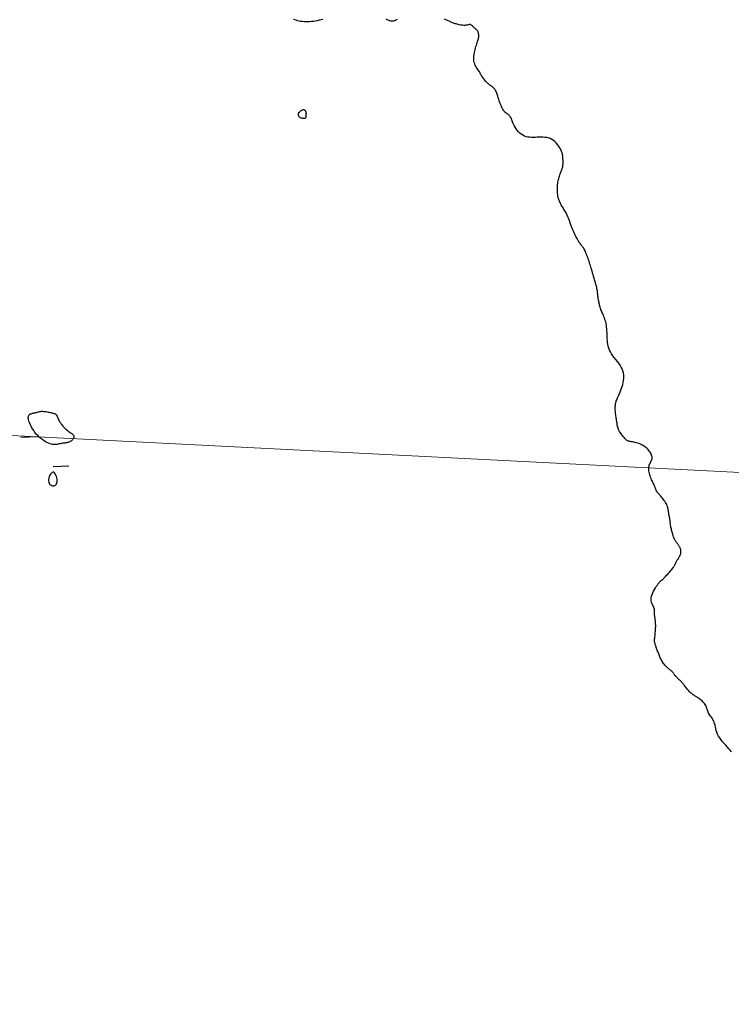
# Model space of a CAD drawing. Header units: millimetres. Extents: x 32690613 to 32693367, y 5343692 to 5344708.
# Tile 498 of 656: x 32692240 to 32692286, y 5344375 to 5344439. Entities that reach past the tile are written whole.
import ezdxf

# ---------------------------------------------------------------- set-up
doc = ezdxf.new("R2010")
doc.units = ezdxf.units.MM
doc.header["$LTSCALE"] = 20
doc.layers.get('0').update_dxf_attribs({"lineweight": 18})
doc.layers.get('Defpoints').update_dxf_attribs({"color": 11, "lineweight": 18})
doc.layers.add('02-DGM_HL_493.00', color=102, linetype='Continuous')

# ---------------------------------------------------------------- blocks, each defined once
blk = doc.blocks.new('A$C78070446')
blk.add_line((4469498.77, 5342951.42), (4470248.353, 5342884.169))

msp = doc.modelspace()

# ---------------------------------------------------------------- linework, layer by layer
at = {"layer": '02-DGM_HL_493.00', "elevation": 493, "flags": 128}
for points in [[(32692259.303, 5344438.937), (32692259.185, 5344438.906), (32692259.064, 5344438.877), (32692258.941, 5344438.852), (32692258.817, 5344438.829), (32692258.693, 5344438.811), (32692258.569, 5344438.796), (32692258.446, 5344438.786), (32692258.325, 5344438.781), (32692258.207, 5344438.78), (32692258.092, 5344438.783), (32692257.98, 5344438.792), (32692257.873, 5344438.806), (32692257.77, 5344438.826), (32692257.673, 5344438.849), (32692257.581, 5344438.877), (32692257.493, 5344438.906), (32692257.411, 5344438.937)], [(32692264.09, 5344438.938), (32692264.038, 5344438.906), (32692263.989, 5344438.877), (32692263.941, 5344438.853), (32692263.893, 5344438.834), (32692263.844, 5344438.821), (32692263.793, 5344438.815), (32692263.74, 5344438.817), (32692263.684, 5344438.826), (32692263.626, 5344438.84), (32692263.566, 5344438.86), (32692263.504, 5344438.885), (32692263.442, 5344438.913), (32692263.378, 5344438.944)], [(32692285.643, 5344391.753), (32692285.56, 5344391.852), (32692285.468, 5344391.955), (32692285.369, 5344392.062), (32692285.265, 5344392.173), (32692285.161, 5344392.288), (32692285.059, 5344392.405), (32692284.963, 5344392.524), (32692284.876, 5344392.645), (32692284.802, 5344392.767), (32692284.742, 5344392.89), (32692284.694, 5344393.012), (32692284.657, 5344393.132), (32692284.626, 5344393.25), (32692284.6, 5344393.364), (32692284.575, 5344393.474), (32692284.548, 5344393.577), (32692284.516, 5344393.673), (32692284.478, 5344393.762), (32692284.434, 5344393.843), (32692284.386, 5344393.919), (32692284.337, 5344393.989), (32692284.288, 5344394.056), (32692284.241, 5344394.12), (32692284.197, 5344394.182), (32692284.16, 5344394.243), (32692284.13, 5344394.305), (32692284.106, 5344394.366), (32692284.086, 5344394.428), (32692284.067, 5344394.49), (32692284.049, 5344394.552), (32692284.029, 5344394.613), (32692284.004, 5344394.675), (32692283.974, 5344394.736), (32692283.937, 5344394.797), (32692283.893, 5344394.857), (32692283.844, 5344394.916), (32692283.791, 5344394.972), (32692283.736, 5344395.026), (32692283.679, 5344395.077), (32692283.623, 5344395.123), (32692283.568, 5344395.165), (32692283.516, 5344395.202), (32692283.466, 5344395.235), (32692283.418, 5344395.265), (32692283.372, 5344395.293), (32692283.327, 5344395.319), (32692283.284, 5344395.346), (32692283.241, 5344395.372), (32692283.198, 5344395.401), (32692283.155, 5344395.432), (32692283.112, 5344395.465), (32692283.069, 5344395.501), (32692283.025, 5344395.54), (32692282.982, 5344395.581), (32692282.939, 5344395.625), (32692282.895, 5344395.672), (32692282.852, 5344395.721), (32692282.808, 5344395.773), (32692282.764, 5344395.826), (32692282.721, 5344395.88), (32692282.678, 5344395.935), (32692282.636, 5344395.989), (32692282.595, 5344396.041), (32692282.554, 5344396.091), (32692282.516, 5344396.139), (32692282.478, 5344396.182), (32692282.442, 5344396.222), (32692282.406, 5344396.26), (32692282.372, 5344396.295), (32692282.339, 5344396.328), (32692282.306, 5344396.359), (32692282.273, 5344396.39), (32692282.24, 5344396.42), (32692282.208, 5344396.45), (32692282.176, 5344396.48), (32692282.144, 5344396.511), (32692282.112, 5344396.542), (32692282.081, 5344396.573), (32692282.051, 5344396.606), (32692282.022, 5344396.64), (32692281.994, 5344396.674), (32692281.967, 5344396.71), (32692281.941, 5344396.747), (32692281.915, 5344396.784), (32692281.889, 5344396.821), (32692281.863, 5344396.858), (32692281.835, 5344396.893), (32692281.806, 5344396.926), (32692281.775, 5344396.958), (32692281.741, 5344396.986), (32692281.705, 5344397.014), (32692281.667, 5344397.04), (32692281.628, 5344397.067), (32692281.587, 5344397.094), (32692281.545, 5344397.125), (32692281.503, 5344397.158), (32692281.46, 5344397.195), (32692281.416, 5344397.238), (32692281.373, 5344397.285), (32692281.33, 5344397.336), (32692281.289, 5344397.39), (32692281.248, 5344397.447), (32692281.209, 5344397.506), (32692281.172, 5344397.567), (32692281.137, 5344397.628), (32692281.104, 5344397.689), (32692281.074, 5344397.75), (32692281.046, 5344397.812), (32692281.02, 5344397.873), (32692280.994, 5344397.935), (32692280.97, 5344397.996), (32692280.946, 5344398.058), (32692280.923, 5344398.12), (32692280.9, 5344398.181), (32692280.877, 5344398.242), (32692280.854, 5344398.302), (32692280.832, 5344398.361), (32692280.811, 5344398.418), (32692280.79, 5344398.472), (32692280.771, 5344398.524), (32692280.753, 5344398.572), (32692280.736, 5344398.616), (32692280.721, 5344398.658), (32692280.708, 5344398.7), (32692280.697, 5344398.742), (32692280.688, 5344398.785), (32692280.683, 5344398.833), (32692280.68, 5344398.885), (32692280.68, 5344398.944), (32692280.683, 5344399.011), (32692280.689, 5344399.084), (32692280.697, 5344399.162), (32692280.706, 5344399.244), (32692280.715, 5344399.33), (32692280.725, 5344399.416), (32692280.734, 5344399.503), (32692280.741, 5344399.589), (32692280.746, 5344399.672), (32692280.748, 5344399.753), (32692280.749, 5344399.831), (32692280.749, 5344399.907), (32692280.746, 5344399.98), (32692280.743, 5344400.05), (32692280.737, 5344400.117), (32692280.731, 5344400.18), (32692280.724, 5344400.241), (32692280.717, 5344400.299), (32692280.709, 5344400.355), (32692280.702, 5344400.409), (32692280.695, 5344400.461), (32692280.689, 5344400.512), (32692280.684, 5344400.562), (32692280.681, 5344400.612), (32692280.68, 5344400.662), (32692280.68, 5344400.713), (32692280.679, 5344400.764), (32692280.677, 5344400.816), (32692280.673, 5344400.87), (32692280.664, 5344400.926), (32692280.651, 5344400.984), (32692280.631, 5344401.044), (32692280.604, 5344401.107), (32692280.574, 5344401.173), (32692280.541, 5344401.244), (32692280.51, 5344401.319), (32692280.484, 5344401.398), (32692280.465, 5344401.483), (32692280.457, 5344401.574), (32692280.462, 5344401.671), (32692280.482, 5344401.775), (32692280.516, 5344401.883), (32692280.561, 5344401.992), (32692280.613, 5344402.101), (32692280.67, 5344402.207), (32692280.729, 5344402.306), (32692280.787, 5344402.397), (32692280.84, 5344402.477), (32692280.888, 5344402.544), (32692280.929, 5344402.599), (32692280.965, 5344402.643), (32692280.996, 5344402.679), (32692281.024, 5344402.707), (32692281.048, 5344402.73), (32692281.07, 5344402.75), (32692281.091, 5344402.767), (32692281.111, 5344402.783), (32692281.132, 5344402.8), (32692281.154, 5344402.82), (32692281.179, 5344402.842), (32692281.209, 5344402.87), (32692281.243, 5344402.904), (32692281.285, 5344402.946), (32692281.334, 5344402.997), (32692281.392, 5344403.057), (32692281.456, 5344403.126), (32692281.525, 5344403.2), (32692281.595, 5344403.277), (32692281.665, 5344403.355), (32692281.731, 5344403.431), (32692281.792, 5344403.503), (32692281.844, 5344403.568), (32692281.887, 5344403.625), (32692281.921, 5344403.674), (32692281.947, 5344403.717), (32692281.967, 5344403.755), (32692281.984, 5344403.79), (32692281.998, 5344403.822), (32692282.01, 5344403.853), (32692282.024, 5344403.884), (32692282.039, 5344403.916), (32692282.057, 5344403.95), (32692282.076, 5344403.986), (32692282.097, 5344404.022), (32692282.118, 5344404.059), (32692282.141, 5344404.097), (32692282.164, 5344404.135), (32692282.188, 5344404.174), (32692282.211, 5344404.212), (32692282.234, 5344404.25), (32692282.257, 5344404.288), (32692282.278, 5344404.325), (32692282.297, 5344404.362), (32692282.315, 5344404.397), (32692282.33, 5344404.431), (32692282.343, 5344404.463), (32692282.353, 5344404.494), (32692282.36, 5344404.524), (32692282.365, 5344404.552), (32692282.368, 5344404.579), (32692282.369, 5344404.605), (32692282.369, 5344404.631), (32692282.369, 5344404.656), (32692282.368, 5344404.681), (32692282.367, 5344404.706), (32692282.366, 5344404.731), (32692282.363, 5344404.757), (32692282.36, 5344404.783), (32692282.355, 5344404.81), (32692282.348, 5344404.837), (32692282.338, 5344404.866), (32692282.326, 5344404.896), (32692282.311, 5344404.928), (32692282.293, 5344404.96), (32692282.273, 5344404.994), (32692282.25, 5344405.029), (32692282.226, 5344405.064), (32692282.201, 5344405.1), (32692282.175, 5344405.136), (32692282.149, 5344405.173), (32692282.122, 5344405.209), (32692282.096, 5344405.246), (32692282.071, 5344405.282), (32692282.046, 5344405.317), (32692282.023, 5344405.352), (32692282.001, 5344405.385), (32692281.981, 5344405.418), (32692281.963, 5344405.449), (32692281.947, 5344405.479), (32692281.933, 5344405.509), (32692281.921, 5344405.539), (32692281.909, 5344405.57), (32692281.898, 5344405.604), (32692281.886, 5344405.641), (32692281.874, 5344405.682), (32692281.86, 5344405.729), (32692281.845, 5344405.781), (32692281.828, 5344405.839), (32692281.811, 5344405.9), (32692281.794, 5344405.964), (32692281.776, 5344406.029), (32692281.76, 5344406.095), (32692281.745, 5344406.161), (32692281.732, 5344406.224), (32692281.722, 5344406.285), (32692281.713, 5344406.343), (32692281.706, 5344406.399), (32692281.699, 5344406.454), (32692281.693, 5344406.508), (32692281.687, 5344406.562), (32692281.681, 5344406.617), (32692281.673, 5344406.672), (32692281.664, 5344406.729), (32692281.653, 5344406.787), (32692281.642, 5344406.846), (32692281.631, 5344406.906), (32692281.619, 5344406.967), (32692281.608, 5344407.028), (32692281.597, 5344407.09), (32692281.588, 5344407.153), (32692281.58, 5344407.215), (32692281.572, 5344407.277), (32692281.563, 5344407.341), (32692281.553, 5344407.405), (32692281.539, 5344407.47), (32692281.521, 5344407.537), (32692281.497, 5344407.605), (32692281.467, 5344407.676), (32692281.429, 5344407.749), (32692281.385, 5344407.822), (32692281.337, 5344407.896), (32692281.285, 5344407.968), (32692281.233, 5344408.037), (32692281.181, 5344408.103), (32692281.131, 5344408.163), (32692281.085, 5344408.217), (32692281.044, 5344408.264), (32692281.008, 5344408.304), (32692280.976, 5344408.338), (32692280.948, 5344408.368), (32692280.924, 5344408.394), (32692280.903, 5344408.417), (32692280.884, 5344408.438), (32692280.867, 5344408.459), (32692280.851, 5344408.479), (32692280.836, 5344408.5), (32692280.822, 5344408.521), (32692280.809, 5344408.543), (32692280.797, 5344408.567), (32692280.785, 5344408.592), (32692280.773, 5344408.62), (32692280.762, 5344408.649), (32692280.75, 5344408.681), (32692280.738, 5344408.716), (32692280.724, 5344408.755), (32692280.709, 5344408.797), (32692280.692, 5344408.842), (32692280.672, 5344408.892), (32692280.649, 5344408.946), (32692280.623, 5344409.005), (32692280.593, 5344409.069), (32692280.559, 5344409.137), (32692280.524, 5344409.209), (32692280.489, 5344409.285), (32692280.453, 5344409.363), (32692280.42, 5344409.443), (32692280.39, 5344409.524), (32692280.363, 5344409.607), (32692280.342, 5344409.689), (32692280.325, 5344409.771), (32692280.314, 5344409.852), (32692280.309, 5344409.931), (32692280.308, 5344410.008), (32692280.313, 5344410.082), (32692280.324, 5344410.152), (32692280.339, 5344410.217), (32692280.36, 5344410.278), (32692280.385, 5344410.335), (32692280.411, 5344410.389), (32692280.438, 5344410.44), (32692280.464, 5344410.49), (32692280.487, 5344410.54), (32692280.505, 5344410.59), (32692280.517, 5344410.641), (32692280.522, 5344410.695), (32692280.519, 5344410.75), (32692280.508, 5344410.807), (32692280.491, 5344410.866), (32692280.467, 5344410.926), (32692280.437, 5344410.986), (32692280.401, 5344411.047), (32692280.36, 5344411.108), (32692280.313, 5344411.168), (32692280.262, 5344411.228), (32692280.205, 5344411.287), (32692280.143, 5344411.343), (32692280.076, 5344411.397), (32692280.005, 5344411.448), (32692279.929, 5344411.495), (32692279.848, 5344411.538), (32692279.764, 5344411.576), (32692279.676, 5344411.61), (32692279.587, 5344411.639), (32692279.499, 5344411.664), (32692279.414, 5344411.685), (32692279.333, 5344411.703), (32692279.258, 5344411.718), (32692279.19, 5344411.729), (32692279.132, 5344411.738), (32692279.081, 5344411.746), (32692279.035, 5344411.755), (32692278.994, 5344411.767), (32692278.953, 5344411.784), (32692278.913, 5344411.807), (32692278.87, 5344411.839), (32692278.822, 5344411.882), (32692278.769, 5344411.935), (32692278.712, 5344411.999), (32692278.652, 5344412.071), (32692278.592, 5344412.148), (32692278.533, 5344412.229), (32692278.478, 5344412.311), (32692278.428, 5344412.392), (32692278.385, 5344412.47), (32692278.35, 5344412.542), (32692278.324, 5344412.611), (32692278.304, 5344412.675), (32692278.289, 5344412.738), (32692278.278, 5344412.798), (32692278.269, 5344412.858), (32692278.261, 5344412.918), (32692278.254, 5344412.979), (32692278.245, 5344413.042), (32692278.234, 5344413.108), (32692278.223, 5344413.175), (32692278.211, 5344413.245), (32692278.2, 5344413.316), (32692278.188, 5344413.389), (32692278.178, 5344413.463), (32692278.168, 5344413.54), (32692278.16, 5344413.617), (32692278.153, 5344413.696), (32692278.148, 5344413.774), (32692278.146, 5344413.852), (32692278.145, 5344413.927), (32692278.146, 5344414), (32692278.15, 5344414.07), (32692278.157, 5344414.135), (32692278.166, 5344414.196), (32692278.179, 5344414.253), (32692278.194, 5344414.309), (32692278.214, 5344414.367), (32692278.237, 5344414.426), (32692278.264, 5344414.491), (32692278.296, 5344414.562), (32692278.332, 5344414.642), (32692278.372, 5344414.732), (32692278.416, 5344414.831), (32692278.461, 5344414.939), (32692278.507, 5344415.052), (32692278.551, 5344415.171), (32692278.592, 5344415.294), (32692278.628, 5344415.418), (32692278.658, 5344415.545), (32692278.68, 5344415.671), (32692278.694, 5344415.796), (32692278.697, 5344415.921), (32692278.69, 5344416.046), (32692278.672, 5344416.171), (32692278.64, 5344416.294), (32692278.595, 5344416.418), (32692278.535, 5344416.541), (32692278.461, 5344416.663), (32692278.375, 5344416.784), (32692278.281, 5344416.906), (32692278.183, 5344417.027), (32692278.085, 5344417.148), (32692277.991, 5344417.27), (32692277.905, 5344417.392), (32692277.83, 5344417.514), (32692277.77, 5344417.636), (32692277.724, 5344417.76), (32692277.69, 5344417.884), (32692277.665, 5344418.008), (32692277.648, 5344418.132), (32692277.637, 5344418.257), (32692277.63, 5344418.382), (32692277.625, 5344418.506), (32692277.62, 5344418.631), (32692277.614, 5344418.755), (32692277.607, 5344418.878), (32692277.598, 5344418.999), (32692277.587, 5344419.117), (32692277.573, 5344419.232), (32692277.555, 5344419.342), (32692277.532, 5344419.448), (32692277.505, 5344419.549), (32692277.474, 5344419.644), (32692277.44, 5344419.734), (32692277.405, 5344419.818), (32692277.37, 5344419.898), (32692277.335, 5344419.972), (32692277.302, 5344420.041), (32692277.273, 5344420.105), (32692277.248, 5344420.164), (32692277.226, 5344420.219), (32692277.208, 5344420.271), (32692277.192, 5344420.321), (32692277.178, 5344420.369), (32692277.165, 5344420.417), (32692277.152, 5344420.466), (32692277.14, 5344420.517), (32692277.128, 5344420.57), (32692277.114, 5344420.625), (32692277.101, 5344420.682), (32692277.088, 5344420.741), (32692277.076, 5344420.801), (32692277.064, 5344420.862), (32692277.053, 5344420.924), (32692277.044, 5344420.986), (32692277.036, 5344421.048), (32692277.029, 5344421.111), (32692277.023, 5344421.174), (32692277.016, 5344421.238), (32692277.009, 5344421.304), (32692277.001, 5344421.371), (32692276.991, 5344421.44), (32692276.979, 5344421.511), (32692276.965, 5344421.585), (32692276.948, 5344421.66), (32692276.929, 5344421.736), (32692276.91, 5344421.811), (32692276.89, 5344421.885), (32692276.87, 5344421.957), (32692276.85, 5344422.025), (32692276.831, 5344422.089), (32692276.814, 5344422.149), (32692276.798, 5344422.203), (32692276.783, 5344422.253), (32692276.77, 5344422.3), (32692276.758, 5344422.342), (32692276.746, 5344422.382), (32692276.735, 5344422.418), (32692276.725, 5344422.452), (32692276.716, 5344422.484), (32692276.707, 5344422.516), (32692276.697, 5344422.548), (32692276.687, 5344422.583), (32692276.676, 5344422.621), (32692276.664, 5344422.664), (32692276.649, 5344422.714), (32692276.632, 5344422.771), (32692276.613, 5344422.837), (32692276.591, 5344422.912), (32692276.567, 5344422.993), (32692276.541, 5344423.079), (32692276.513, 5344423.17), (32692276.484, 5344423.264), (32692276.454, 5344423.359), (32692276.422, 5344423.455), (32692276.39, 5344423.55), (32692276.357, 5344423.644), (32692276.324, 5344423.734), (32692276.29, 5344423.822), (32692276.256, 5344423.905), (32692276.222, 5344423.983), (32692276.188, 5344424.055), (32692276.154, 5344424.12), (32692276.121, 5344424.178), (32692276.088, 5344424.228), (32692276.055, 5344424.274), (32692276.023, 5344424.315), (32692275.992, 5344424.352), (32692275.962, 5344424.388), (32692275.933, 5344424.423), (32692275.905, 5344424.458), (32692275.878, 5344424.494), (32692275.852, 5344424.532), (32692275.826, 5344424.572), (32692275.8, 5344424.615), (32692275.773, 5344424.661), (32692275.744, 5344424.711), (32692275.714, 5344424.766), (32692275.682, 5344424.824), (32692275.647, 5344424.888), (32692275.61, 5344424.957), (32692275.571, 5344425.031), (32692275.53, 5344425.11), (32692275.489, 5344425.195), (32692275.447, 5344425.284), (32692275.406, 5344425.379), (32692275.365, 5344425.479), (32692275.325, 5344425.584), (32692275.285, 5344425.693), (32692275.247, 5344425.803), (32692275.209, 5344425.913), (32692275.171, 5344426.021), (32692275.133, 5344426.126), (32692275.095, 5344426.225), (32692275.056, 5344426.317), (32692275.016, 5344426.4), (32692274.976, 5344426.476), (32692274.936, 5344426.546), (32692274.896, 5344426.611), (32692274.856, 5344426.673), (32692274.817, 5344426.733), (32692274.778, 5344426.792), (32692274.741, 5344426.853), (32692274.705, 5344426.915), (32692274.67, 5344426.978), (32692274.638, 5344427.041), (32692274.607, 5344427.104), (32692274.579, 5344427.165), (32692274.553, 5344427.222), (32692274.53, 5344427.276), (32692274.511, 5344427.324), (32692274.494, 5344427.367), (32692274.48, 5344427.405), (32692274.469, 5344427.442), (32692274.46, 5344427.479), (32692274.453, 5344427.517), (32692274.447, 5344427.56), (32692274.441, 5344427.609), (32692274.437, 5344427.667), (32692274.432, 5344427.734), (32692274.429, 5344427.81), (32692274.426, 5344427.893), (32692274.424, 5344427.982), (32692274.424, 5344428.074), (32692274.426, 5344428.168), (32692274.431, 5344428.262), (32692274.439, 5344428.355), (32692274.45, 5344428.445), (32692274.464, 5344428.532), (32692274.481, 5344428.615), (32692274.5, 5344428.695), (32692274.521, 5344428.772), (32692274.543, 5344428.845), (32692274.567, 5344428.914), (32692274.591, 5344428.979), (32692274.616, 5344429.041), (32692274.641, 5344429.1), (32692274.665, 5344429.156), (32692274.688, 5344429.212), (32692274.709, 5344429.267), (32692274.728, 5344429.323), (32692274.745, 5344429.38), (32692274.758, 5344429.44), (32692274.768, 5344429.503), (32692274.775, 5344429.569), (32692274.779, 5344429.636), (32692274.781, 5344429.704), (32692274.781, 5344429.773), (32692274.779, 5344429.841), (32692274.777, 5344429.907), (32692274.775, 5344429.971), (32692274.772, 5344430.032), (32692274.769, 5344430.091), (32692274.763, 5344430.151), (32692274.753, 5344430.212), (32692274.739, 5344430.275), (32692274.718, 5344430.344), (32692274.69, 5344430.418), (32692274.654, 5344430.5), (32692274.608, 5344430.59), (32692274.554, 5344430.685), (32692274.49, 5344430.784), (32692274.418, 5344430.882), (32692274.339, 5344430.977), (32692274.252, 5344431.066), (32692274.159, 5344431.144), (32692274.059, 5344431.21), (32692273.954, 5344431.261), (32692273.844, 5344431.298), (32692273.73, 5344431.323), (32692273.612, 5344431.339), (32692273.492, 5344431.346), (32692273.369, 5344431.348), (32692273.245, 5344431.345), (32692273.12, 5344431.34), (32692272.995, 5344431.336), (32692272.871, 5344431.333), (32692272.749, 5344431.335), (32692272.628, 5344431.342), (32692272.51, 5344431.357), (32692272.396, 5344431.382), (32692272.286, 5344431.42), (32692272.181, 5344431.47), (32692272.082, 5344431.536), (32692271.988, 5344431.615), (32692271.902, 5344431.704), (32692271.822, 5344431.798), (32692271.75, 5344431.897), (32692271.687, 5344431.995), (32692271.632, 5344432.091), (32692271.586, 5344432.181), (32692271.55, 5344432.263), (32692271.521, 5344432.336), (32692271.498, 5344432.402), (32692271.479, 5344432.462), (32692271.462, 5344432.516), (32692271.445, 5344432.565), (32692271.425, 5344432.61), (32692271.401, 5344432.652), (32692271.371, 5344432.692), (32692271.337, 5344432.729), (32692271.299, 5344432.764), (32692271.259, 5344432.798), (32692271.218, 5344432.83), (32692271.176, 5344432.86), (32692271.137, 5344432.889), (32692271.1, 5344432.917), (32692271.067, 5344432.943), (32692271.038, 5344432.969), (32692271.012, 5344432.994), (32692270.989, 5344433.018), (32692270.969, 5344433.041), (32692270.951, 5344433.063), (32692270.935, 5344433.084), (32692270.921, 5344433.105), (32692270.908, 5344433.125), (32692270.897, 5344433.145), (32692270.886, 5344433.165), (32692270.875, 5344433.186), (32692270.865, 5344433.208), (32692270.854, 5344433.231), (32692270.842, 5344433.256), (32692270.83, 5344433.284), (32692270.816, 5344433.315), (32692270.801, 5344433.349), (32692270.785, 5344433.386), (32692270.768, 5344433.428), (32692270.75, 5344433.473), (32692270.731, 5344433.523), (32692270.711, 5344433.577), (32692270.69, 5344433.636), (32692270.668, 5344433.7), (32692270.646, 5344433.768), (32692270.624, 5344433.839), (32692270.601, 5344433.911), (32692270.577, 5344433.982), (32692270.554, 5344434.053), (32692270.53, 5344434.121), (32692270.507, 5344434.185), (32692270.484, 5344434.244), (32692270.461, 5344434.298), (32692270.437, 5344434.348), (32692270.412, 5344434.393), (32692270.386, 5344434.435), (32692270.359, 5344434.472), (32692270.33, 5344434.507), (32692270.299, 5344434.538), (32692270.265, 5344434.567), (32692270.229, 5344434.594), (32692270.191, 5344434.621), (32692270.151, 5344434.647), (32692270.108, 5344434.675), (32692270.065, 5344434.705), (32692270.019, 5344434.738), (32692269.973, 5344434.776), (32692269.925, 5344434.818), (32692269.876, 5344434.865), (32692269.827, 5344434.915), (32692269.779, 5344434.968), (32692269.732, 5344435.023), (32692269.687, 5344435.08), (32692269.645, 5344435.137), (32692269.605, 5344435.194), (32692269.569, 5344435.25), (32692269.535, 5344435.306), (32692269.503, 5344435.361), (32692269.472, 5344435.417), (32692269.44, 5344435.473), (32692269.408, 5344435.53), (32692269.373, 5344435.588), (32692269.335, 5344435.648), (32692269.293, 5344435.71), (32692269.249, 5344435.775), (32692269.205, 5344435.843), (32692269.162, 5344435.916), (32692269.122, 5344435.992), (32692269.086, 5344436.074), (32692269.058, 5344436.162), (32692269.038, 5344436.256), (32692269.028, 5344436.357), (32692269.027, 5344436.463), (32692269.034, 5344436.573), (32692269.048, 5344436.684), (32692269.066, 5344436.795), (32692269.089, 5344436.903), (32692269.115, 5344437.008), (32692269.142, 5344437.106), (32692269.17, 5344437.197), (32692269.197, 5344437.282), (32692269.224, 5344437.36), (32692269.249, 5344437.433), (32692269.273, 5344437.503), (32692269.294, 5344437.569), (32692269.312, 5344437.634), (32692269.327, 5344437.697), (32692269.339, 5344437.76), (32692269.346, 5344437.822), (32692269.349, 5344437.883), (32692269.348, 5344437.942), (32692269.343, 5344437.998), (32692269.334, 5344438.052), (32692269.32, 5344438.101), (32692269.302, 5344438.146), (32692269.279, 5344438.187), (32692269.253, 5344438.224), (32692269.223, 5344438.257), (32692269.192, 5344438.288), (32692269.159, 5344438.317), (32692269.125, 5344438.346), (32692269.091, 5344438.375), (32692269.058, 5344438.404), (32692269.026, 5344438.434), (32692268.996, 5344438.466), (32692268.966, 5344438.496), (32692268.936, 5344438.525), (32692268.906, 5344438.551), (32692268.875, 5344438.573), (32692268.844, 5344438.589), (32692268.811, 5344438.6), (32692268.777, 5344438.604), (32692268.74, 5344438.601), (32692268.7, 5344438.595), (32692268.658, 5344438.586), (32692268.611, 5344438.575), (32692268.561, 5344438.565), (32692268.506, 5344438.557), (32692268.446, 5344438.552), (32692268.381, 5344438.552), (32692268.312, 5344438.557), (32692268.24, 5344438.565), (32692268.167, 5344438.576), (32692268.094, 5344438.59), (32692268.022, 5344438.606), (32692267.952, 5344438.623), (32692267.887, 5344438.642), (32692267.826, 5344438.66), (32692267.769, 5344438.679), (32692267.714, 5344438.699), (32692267.661, 5344438.72), (32692267.608, 5344438.742), (32692267.553, 5344438.765), (32692267.496, 5344438.791), (32692267.435, 5344438.819), (32692267.369, 5344438.849), (32692267.297, 5344438.881), (32692267.22, 5344438.915), (32692267.138, 5344438.951)], [(32692239.849, 5344412.027), (32692240.848, 5344412.066)], [(32692242.925, 5344410.145), (32692241.925, 5344410.106)]]:
    msp.add_lwpolyline(points, dxfattribs=at)
for points in [[(32692257.719, 5344432.782), (32692257.724, 5344432.831), (32692257.743, 5344432.882), (32692257.772, 5344432.933), (32692257.809, 5344432.982), (32692257.852, 5344433.028), (32692257.898, 5344433.067), (32692257.944, 5344433.098), (32692257.989, 5344433.118), (32692258.03, 5344433.126), (32692258.067, 5344433.123), (32692258.1, 5344433.111), (32692258.129, 5344433.092), (32692258.153, 5344433.067), (32692258.174, 5344433.038), (32692258.19, 5344433.007), (32692258.202, 5344432.976), (32692258.21, 5344432.946), (32692258.215, 5344432.917), (32692258.217, 5344432.889), (32692258.217, 5344432.862), (32692258.216, 5344432.837), (32692258.213, 5344432.812), (32692258.211, 5344432.788), (32692258.21, 5344432.765), (32692258.209, 5344432.742), (32692258.209, 5344432.72), (32692258.209, 5344432.699), (32692258.209, 5344432.678), (32692258.208, 5344432.659), (32692258.206, 5344432.64), (32692258.201, 5344432.622), (32692258.194, 5344432.606), (32692258.184, 5344432.591), (32692258.171, 5344432.577), (32692258.154, 5344432.565), (32692258.134, 5344432.557), (32692258.109, 5344432.551), (32692258.079, 5344432.549), (32692258.045, 5344432.55), (32692258.006, 5344432.557), (32692257.961, 5344432.568), (32692257.914, 5344432.584), (32692257.867, 5344432.605), (32692257.822, 5344432.631), (32692257.782, 5344432.662), (32692257.75, 5344432.697), (32692257.728, 5344432.737)], [(32692242.368, 5344411.597), (32692242.305, 5344411.583), (32692242.242, 5344411.569), (32692242.177, 5344411.555), (32692242.109, 5344411.545), (32692242.037, 5344411.54), (32692241.959, 5344411.542), (32692241.876, 5344411.553), (32692241.785, 5344411.574), (32692241.686, 5344411.608), (32692241.581, 5344411.654), (32692241.471, 5344411.71), (32692241.36, 5344411.776), (32692241.248, 5344411.852), (32692241.137, 5344411.936), (32692241.03, 5344412.027), (32692240.929, 5344412.125), (32692240.835, 5344412.227), (32692240.749, 5344412.334), (32692240.67, 5344412.443), (32692240.6, 5344412.553), (32692240.537, 5344412.662), (32692240.482, 5344412.768), (32692240.435, 5344412.87), (32692240.396, 5344412.965), (32692240.365, 5344413.054), (32692240.342, 5344413.135), (32692240.328, 5344413.209), (32692240.321, 5344413.275), (32692240.323, 5344413.334), (32692240.333, 5344413.385), (32692240.35, 5344413.429), (32692240.376, 5344413.465), (32692240.41, 5344413.494), (32692240.451, 5344413.517), (32692240.497, 5344413.534), (32692240.547, 5344413.548), (32692240.6, 5344413.56), (32692240.654, 5344413.57), (32692240.708, 5344413.58), (32692240.761, 5344413.591), (32692240.811, 5344413.605), (32692240.86, 5344413.62), (32692240.908, 5344413.636), (32692240.956, 5344413.651), (32692241.006, 5344413.665), (32692241.058, 5344413.677), (32692241.114, 5344413.686), (32692241.174, 5344413.691), (32692241.239, 5344413.691), (32692241.308, 5344413.687), (32692241.38, 5344413.679), (32692241.454, 5344413.668), (32692241.529, 5344413.656), (32692241.603, 5344413.642), (32692241.675, 5344413.627), (32692241.744, 5344413.613), (32692241.809, 5344413.599), (32692241.87, 5344413.586), (32692241.926, 5344413.572), (32692241.977, 5344413.556), (32692242.023, 5344413.539), (32692242.063, 5344413.518), (32692242.098, 5344413.495), (32692242.128, 5344413.467), (32692242.151, 5344413.434), (32692242.171, 5344413.396), (32692242.188, 5344413.354), (32692242.205, 5344413.306), (32692242.224, 5344413.253), (32692242.246, 5344413.196), (32692242.274, 5344413.133), (32692242.31, 5344413.065), (32692242.355, 5344412.993), (32692242.408, 5344412.916), (32692242.468, 5344412.838), (32692242.533, 5344412.76), (32692242.601, 5344412.683), (32692242.673, 5344412.609), (32692242.745, 5344412.54), (32692242.817, 5344412.476), (32692242.887, 5344412.42), (32692242.954, 5344412.371), (32692243.017, 5344412.326), (32692243.075, 5344412.287), (32692243.127, 5344412.25), (32692243.172, 5344412.215), (32692243.208, 5344412.18), (32692243.236, 5344412.145), (32692243.253, 5344412.109), (32692243.261, 5344412.071), (32692243.26, 5344412.033), (32692243.252, 5344411.995), (32692243.237, 5344411.957), (32692243.217, 5344411.92), (32692243.192, 5344411.884), (32692243.164, 5344411.85), (32692243.132, 5344411.819), (32692243.098, 5344411.791), (32692243.062, 5344411.764), (32692243.022, 5344411.741), (32692242.98, 5344411.719), (32692242.935, 5344411.701), (32692242.888, 5344411.685), (32692242.837, 5344411.671), (32692242.784, 5344411.66), (32692242.729, 5344411.65), (32692242.672, 5344411.642), (32692242.613, 5344411.634), (32692242.553, 5344411.627), (32692242.491, 5344411.618), (32692242.43, 5344411.609)], [(32692241.627, 5344409.205), (32692241.637, 5344409.127), (32692241.661, 5344409.06), (32692241.695, 5344409.004), (32692241.737, 5344408.959), (32692241.786, 5344408.925), (32692241.838, 5344408.901), (32692241.892, 5344408.887), (32692241.945, 5344408.884), (32692241.996, 5344408.891), (32692242.042, 5344408.909), (32692242.084, 5344408.936), (32692242.119, 5344408.974), (32692242.148, 5344409.022), (32692242.168, 5344409.08), (32692242.18, 5344409.149), (32692242.182, 5344409.227), (32692242.174, 5344409.314), (32692242.156, 5344409.406), (32692242.129, 5344409.498), (32692242.095, 5344409.585), (32692242.055, 5344409.661), (32692242.01, 5344409.72), (32692241.962, 5344409.759), (32692241.911, 5344409.772), (32692241.858, 5344409.755), (32692241.807, 5344409.712), (32692241.758, 5344409.649), (32692241.714, 5344409.57), (32692241.676, 5344409.481), (32692241.648, 5344409.387), (32692241.631, 5344409.293)]]:
    msp.add_lwpolyline(points, close=True, dxfattribs=at)

# ---------------------------------------------------------------- block references
at = {"layer": 'Defpoints', "rotation": 2.237485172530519}
msp.add_blockref('A$C78070446', (28434719.524, -168960.664), dxfattribs=at)

doc.saveas('drawing.dxf')
